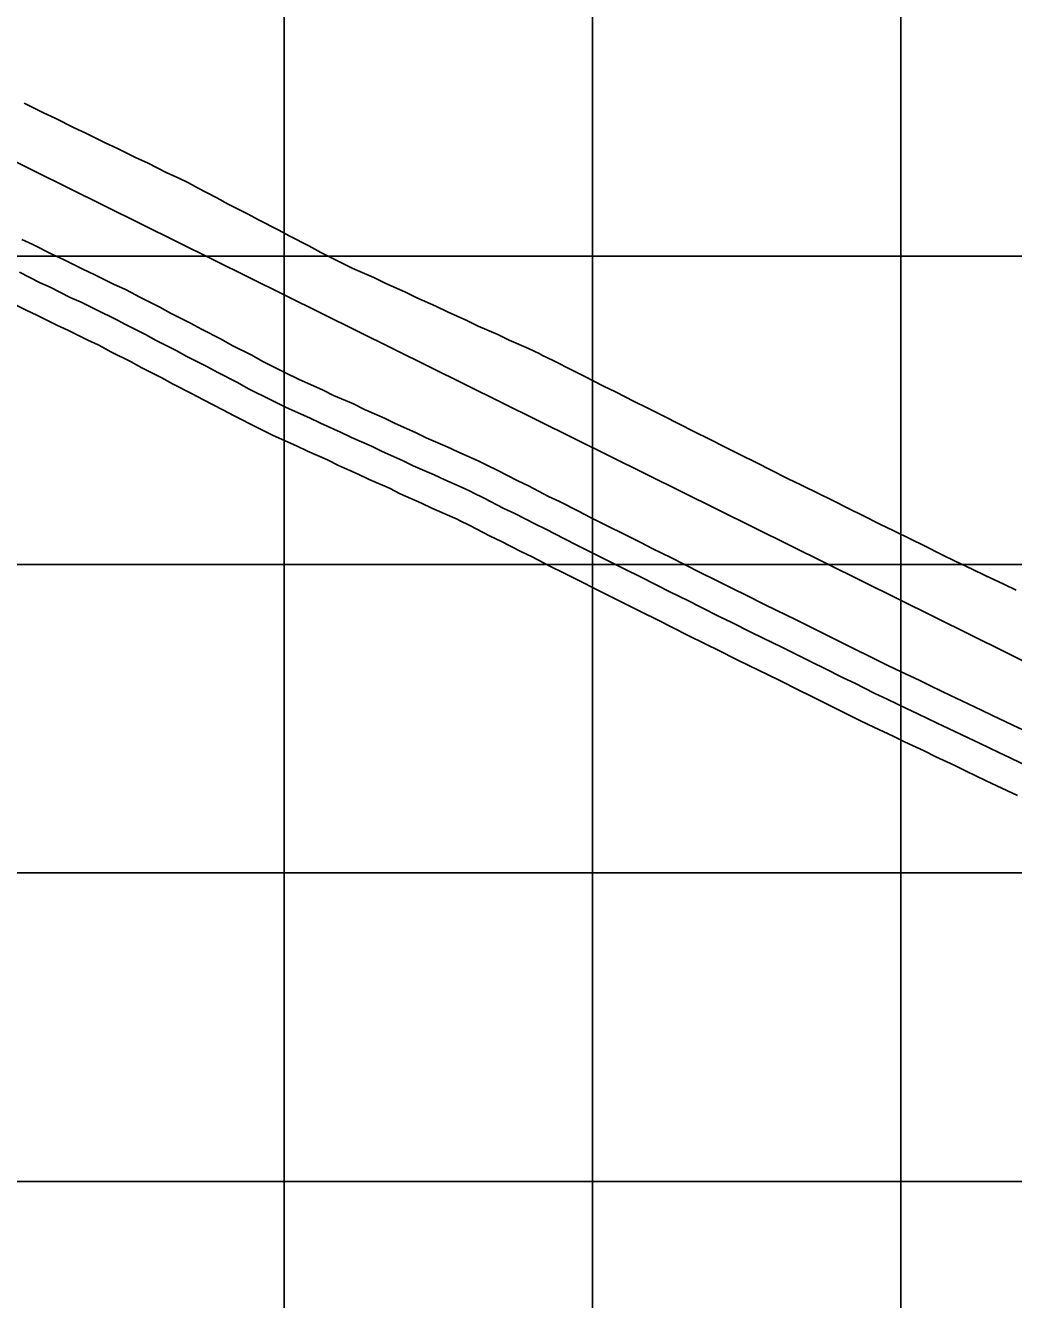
# Model space of a CAD drawing. Extents: x -7164 to 2214450, y -19642 to 253469.
# Drawn here: x 2758 to 2918.3, y -1919.1 to -1712.6 of the extents above; entities that cross this region are included whole.
import ezdxf

# ---------------------------------------------------------------- set-up
doc = ezdxf.new("R2010")
doc.units = 0
for name, color, linetype in [('DESIGN - PROFILE - Proposed', 7, 'Continuous'), ('DESIGN - SHEET - Light Grid', 7, 'Continuous'), ('SURVEY - PROFILE - Ground Line with Text', 7, 'Continuous'), ('SURVEY - PROFILE - Utilities - Cable with Text', 7, 'Continuous'), ('SURVEY - PROFILE - Utilities - Electric with Text', 7, 'Continuous'), ('XTREE', 7, 'Continuous')]:
    doc.layers.add(name, color=color, linetype=linetype)

msp = doc.modelspace()

# ---------------------------------------------------------------- linework, layer by layer
at = {"layer": 'DESIGN - PROFILE - Proposed'}
msp.add_line((2660.96, -1687.48), (3497.5, -2101.57), dxfattribs=at)
msp.add_line((2660.96, -1687.48), (3497.5, -2101.57), dxfattribs=at)
at = {"layer": 'DESIGN - SHEET - Light Grid'}
for p, q in [((2800, -3000), (2800, -1000)), ((2800, -3000), (2800, -1000)), ((2850, -3000), (2850, -1000)), ((2850, -3000), (2850, -1000)), ((2900, -3000), (2900, -1000)), ((2900, -3000), (2900, -1000)), ((0, -1750), (12400, -1750)), ((0, -1750), (12400, -1750)), ((0, -1800), (12400, -1800)), ((0, -1800), (12400, -1800)), ((0, -1850), (12400, -1850)), ((0, -1850), (12400, -1850)), ((0, -1900), (12400, -1900)), ((0, -1900), (12400, -1900))]:
    msp.add_line(p, q, dxfattribs=at)
at = {"layer": 'SURVEY - PROFILE - Ground Line with Text'}
msp.add_lwpolyline([(2757.83, -1725.21), (2760.95, -1726.78), (2762.83, -1727.63), (2765.95, -1729.2), (2767.82, -1730.05), (2770.96, -1731.63), (2772.82, -1732.47), (2775.96, -1734.05), (2777.81, -1734.89), (2780.96, -1736.47), (2782.8, -1737.31), (2784.45, -1738.14), (2785.91, -1738.94), (2789.06, -1740.53), (2790.92, -1741.55), (2794.03, -1743.13), (2795.92, -1744.16), (2799.01, -1745.72), (2800.92, -1746.77), (2803.98, -1748.32), (2805.92, -1749.39), (2808.95, -1750.93), (2810.91, -1751.9), (2811.49, -1752.15), (2814.55, -1753.49), (2816.48, -1754.45), (2819.57, -1755.8), (2821.48, -1756.75), (2824.58, -1758.11), (2826.47, -1759.05), (2829.6, -1760.42), (2831.46, -1761.34), (2834.62, -1762.72), (2836.45, -1763.6), (2839.63, -1764.99), (2841.44, -1765.86), (2841.78, -1766.03), (2843.6, -1766.9), (2846.77, -1768.55), (2848.65, -1769.45), (2851.77, -1771.06), (2853.7, -1771.99), (2856.76, -1773.57), (2858.75, -1774.56), (2861.75, -1776.07), (2863.75, -1777.07), (2866.75, -1778.57), (2868.75, -1779.58), (2871.74, -1781.07), (2873.76, -1782.08), (2876.74, -1783.58), (2878.76, -1784.59), (2881.73, -1786.08), (2883.76, -1787.06), (2886.72, -1788.54), (2888.75, -1789.53), (2891.72, -1791.01), (2893.74, -1791.99), (2896.71, -1793.48), (2898.73, -1794.46), (2901.71, -1795.94), (2903.71, -1796.92), (2906.7, -1798.41), (2908.7, -1799.38), (2911.69, -1800.79), (2913.68, -1801.76), (2916.69, -1803.18), (2918.67, -1804.14)], dxfattribs=at)
msp.add_lwpolyline([(2757.83, -1725.21), (2760.95, -1726.78), (2762.83, -1727.63), (2765.95, -1729.2), (2767.82, -1730.05), (2770.96, -1731.63), (2772.82, -1732.47), (2775.96, -1734.05), (2777.81, -1734.89), (2780.96, -1736.47), (2782.8, -1737.31), (2784.45, -1738.14), (2785.91, -1738.94), (2789.06, -1740.53), (2790.92, -1741.55), (2794.03, -1743.13), (2795.92, -1744.16), (2799.01, -1745.72), (2800.92, -1746.77), (2803.98, -1748.32), (2805.92, -1749.39), (2808.95, -1750.93), (2810.91, -1751.9), (2811.49, -1752.15), (2814.55, -1753.49), (2816.48, -1754.45), (2819.57, -1755.8), (2821.48, -1756.75), (2824.58, -1758.11), (2826.47, -1759.05), (2829.6, -1760.42), (2831.46, -1761.34), (2834.62, -1762.72), (2836.45, -1763.6), (2839.63, -1764.99), (2841.44, -1765.86), (2841.78, -1766.03), (2843.6, -1766.9), (2846.77, -1768.55), (2848.65, -1769.45), (2851.77, -1771.06), (2853.7, -1771.99), (2856.76, -1773.57), (2858.75, -1774.56), (2861.75, -1776.07), (2863.75, -1777.07), (2866.75, -1778.57), (2868.75, -1779.58), (2871.74, -1781.07), (2873.76, -1782.08), (2876.74, -1783.58), (2878.76, -1784.59), (2881.73, -1786.08), (2883.76, -1787.06), (2886.72, -1788.54), (2888.75, -1789.53), (2891.72, -1791.01), (2893.74, -1791.99), (2896.71, -1793.48), (2898.73, -1794.46), (2901.71, -1795.94), (2903.71, -1796.92), (2906.7, -1798.41), (2908.7, -1799.38), (2911.69, -1800.79), (2913.68, -1801.76), (2916.69, -1803.18), (2918.67, -1804.14)], dxfattribs=at)
at = {"layer": 'SURVEY - PROFILE - Utilities - Cable with Text'}
msp.add_lwpolyline([(2754.9, -1757.14), (2758.13, -1758.76), (2759.89, -1759.56), (2763.13, -1761.19), (2764.88, -1761.98), (2768.13, -1763.62), (2769.84, -1764.39), (2770.52, -1764.73), (2771.9, -1765.49), (2775.15, -1767.13), (2776.9, -1768.09), (2780.12, -1769.72), (2781.89, -1770.7), (2785.09, -1772.31), (2786.89, -1773.3), (2790.06, -1774.91), (2791.88, -1775.91), (2795.6, -1777.79), (2798.18, -1779.07), (2801.96, -1780.73), (2803.78, -1781.63), (2806.99, -1783.04), (2808.78, -1783.93), (2812.01, -1785.34), (2813.78, -1786.22), (2817.04, -1787.64), (2818.77, -1788.51), (2822.24, -1790.02), (2823.95, -1790.84), (2827.26, -1792.29), (2828.04, -1792.66), (2828.39, -1792.84), (2830.09, -1793.65), (2833.39, -1795.37), (2835.14, -1796.21), (2838.39, -1797.89), (2840.19, -1798.75), (2843.16, -1800.29), (2845.19, -1801.3), (2848.33, -1802.87), (2850.19, -1803.8), (2853.32, -1805.37), (2855.19, -1806.31), (2858.31, -1807.87), (2860.19, -1808.81), (2863.31, -1810.38), (2865.19, -1811.32), (2868.45, -1812.95), (2870.36, -1813.88), (2873.47, -1815.43), (2875.35, -1816.35), (2878.46, -1817.9), (2880.34, -1818.81), (2883.46, -1820.37), (2885.32, -1821.27), (2888.45, -1822.83), (2890.31, -1823.74), (2893.46, -1825.31), (2895.6, -1826.35), (2898.75, -1827.84), (2900.59, -1828.73), (2903.75, -1830.22), (2905.58, -1831.11), (2908.74, -1832.6), (2910.56, -1833.48), (2913.74, -1834.98), (2915.55, -1835.86), (2918.92, -1837.45)], dxfattribs=at)
msp.add_lwpolyline([(2754.9, -1757.14), (2758.13, -1758.76), (2759.89, -1759.56), (2763.13, -1761.19), (2764.88, -1761.98), (2768.13, -1763.62), (2769.84, -1764.39), (2770.52, -1764.73), (2771.9, -1765.49), (2775.15, -1767.13), (2776.9, -1768.09), (2780.12, -1769.72), (2781.89, -1770.7), (2785.09, -1772.31), (2786.89, -1773.3), (2790.06, -1774.91), (2791.88, -1775.91), (2795.6, -1777.79), (2798.18, -1779.07), (2801.96, -1780.73), (2803.78, -1781.63), (2806.99, -1783.04), (2808.78, -1783.93), (2812.01, -1785.34), (2813.78, -1786.22), (2817.04, -1787.64), (2818.77, -1788.51), (2822.24, -1790.02), (2823.95, -1790.84), (2827.26, -1792.29), (2828.04, -1792.66), (2828.39, -1792.84), (2830.09, -1793.65), (2833.39, -1795.37), (2835.14, -1796.21), (2838.39, -1797.89), (2840.19, -1798.75), (2843.16, -1800.29), (2845.19, -1801.3), (2848.33, -1802.87), (2850.19, -1803.8), (2853.32, -1805.37), (2855.19, -1806.31), (2858.31, -1807.87), (2860.19, -1808.81), (2863.31, -1810.38), (2865.19, -1811.32), (2868.45, -1812.95), (2870.36, -1813.88), (2873.47, -1815.43), (2875.35, -1816.35), (2878.46, -1817.9), (2880.34, -1818.81), (2883.46, -1820.37), (2885.32, -1821.27), (2888.45, -1822.83), (2890.31, -1823.74), (2893.46, -1825.31), (2895.6, -1826.35), (2898.75, -1827.84), (2900.59, -1828.73), (2903.75, -1830.22), (2905.58, -1831.11), (2908.74, -1832.6), (2910.56, -1833.48), (2913.74, -1834.98), (2915.55, -1835.86), (2918.92, -1837.45)], dxfattribs=at)
at = {"layer": 'SURVEY - PROFILE - Utilities - Electric with Text'}
for points in [[(2757.44, -1747.31), (2759.21, -1748.11), (2762.44, -1749.74), (2764.2, -1750.53), (2767.44, -1752.17), (2769.19, -1752.96), (2772.44, -1754.59), (2774.17, -1755.37), (2775.18, -1755.89), (2776.56, -1756.64), (2779.81, -1758.29), (2781.56, -1759.25), (2784.78, -1760.88), (2786.56, -1761.85), (2789.76, -1763.47), (2791.55, -1764.46), (2794.73, -1766.06), (2796.55, -1767.07), (2800.08, -1768.85), (2802.42, -1770.01), (2806.2, -1771.67), (2808.01, -1772.57), (2811.22, -1773.97), (2813.01, -1774.86), (2816.24, -1776.28), (2818, -1777.15), (2821.26, -1778.58), (2823, -1779.44), (2826.41, -1780.93), (2828.12, -1781.75), (2831.43, -1783.19), (2832.5, -1783.71), (2832.86, -1783.89), (2834.55, -1784.7), (2837.85, -1786.42), (2839.6, -1787.25), (2842.85, -1788.94), (2844.65, -1789.8), (2847.7, -1791.37), (2849.66, -1792.36), (2852.8, -1793.93), (2854.67, -1794.86), (2857.8, -1796.43), (2859.67, -1797.37), (2862.79, -1798.93), (2864.67, -1799.87), (2867.79, -1801.43), (2869.67, -1802.38), (2872.88, -1803.98), (2874.78, -1804.91), (2877.89, -1806.46), (2879.77, -1807.38), (2882.88, -1808.93), (2884.76, -1809.84), (2887.88, -1811.4), (2889.74, -1812.3), (2892.87, -1813.86), (2894.73, -1814.77), (2897.88, -1816.34), (2899.92, -1817.33), (2903.07, -1818.82), (2904.9, -1819.71), (2908.06, -1821.2), (2909.89, -1822.08), (2913.06, -1823.58), (2914.88, -1824.46), (2918.05, -1825.96), (2919.87, -1826.84)], [(2757.44, -1747.31), (2759.21, -1748.11), (2762.44, -1749.74), (2764.2, -1750.53), (2767.44, -1752.17), (2769.19, -1752.96), (2772.44, -1754.59), (2774.17, -1755.37), (2775.18, -1755.89), (2776.56, -1756.64), (2779.81, -1758.29), (2781.56, -1759.25), (2784.78, -1760.88), (2786.56, -1761.85), (2789.76, -1763.47), (2791.55, -1764.46), (2794.73, -1766.06), (2796.55, -1767.07), (2800.08, -1768.85), (2802.42, -1770.01), (2806.2, -1771.67), (2808.01, -1772.57), (2811.22, -1773.97), (2813.01, -1774.86), (2816.24, -1776.28), (2818, -1777.15), (2821.26, -1778.58), (2823, -1779.44), (2826.41, -1780.93), (2828.12, -1781.75), (2831.43, -1783.19), (2832.5, -1783.71), (2832.86, -1783.89), (2834.55, -1784.7), (2837.85, -1786.42), (2839.6, -1787.25), (2842.85, -1788.94), (2844.65, -1789.8), (2847.7, -1791.37), (2849.66, -1792.36), (2852.8, -1793.93), (2854.67, -1794.86), (2857.8, -1796.43), (2859.67, -1797.37), (2862.79, -1798.93), (2864.67, -1799.87), (2867.79, -1801.43), (2869.67, -1802.38), (2872.88, -1803.98), (2874.78, -1804.91), (2877.89, -1806.46), (2879.77, -1807.38), (2882.88, -1808.93), (2884.76, -1809.84), (2887.88, -1811.4), (2889.74, -1812.3), (2892.87, -1813.86), (2894.73, -1814.77), (2897.88, -1816.34), (2899.92, -1817.33), (2903.07, -1818.82), (2904.9, -1819.71), (2908.06, -1821.2), (2909.89, -1822.08), (2913.06, -1823.58), (2914.88, -1824.46), (2918.05, -1825.96), (2919.87, -1826.84)], [(2757.05, -1752.62), (2760.29, -1754.25), (2762.05, -1755.05), (2765.29, -1756.68), (2767.04, -1757.47), (2770.29, -1759.11), (2772, -1759.88), (2772.85, -1760.31), (2774.23, -1761.07), (2777.48, -1762.71), (2779.23, -1763.67), (2782.45, -1765.3), (2784.22, -1766.27), (2787.42, -1767.89), (2789.22, -1768.88), (2792.39, -1770.49), (2794.22, -1771.49), (2797.84, -1773.32), (2800.3, -1774.54), (2804.08, -1776.2), (2805.9, -1777.1), (2809.1, -1778.51), (2810.89, -1779.4), (2814.13, -1780.81), (2815.89, -1781.69), (2819.15, -1783.11), (2820.89, -1783.97), (2824.32, -1785.48), (2826.03, -1786.29), (2829.34, -1787.74), (2830.27, -1788.18), (2830.62, -1788.37), (2832.32, -1789.18), (2835.62, -1790.89), (2837.37, -1791.73), (2840.62, -1793.41), (2842.42, -1794.28), (2845.43, -1795.83), (2847.42, -1796.83), (2850.57, -1798.4), (2852.43, -1799.33), (2855.56, -1800.9), (2857.43, -1801.84), (2860.55, -1803.4), (2862.43, -1804.34), (2865.55, -1805.9), (2867.43, -1806.85), (2870.66, -1808.47), (2872.57, -1809.4), (2875.68, -1810.94), (2877.56, -1811.86), (2880.67, -1813.41), (2882.55, -1814.33), (2885.67, -1815.88), (2887.53, -1816.79), (2890.66, -1818.35), (2892.52, -1819.25), (2895.67, -1820.83), (2897.76, -1821.84), (2900.91, -1823.33), (2902.75, -1824.22), (2905.9, -1825.71), (2907.73, -1826.6), (2910.9, -1828.09), (2912.72, -1828.97), (2915.89, -1830.47), (2917.71, -1831.35), (2921.05, -1832.93)], [(2757.05, -1752.62), (2760.29, -1754.25), (2762.05, -1755.05), (2765.29, -1756.68), (2767.04, -1757.47), (2770.29, -1759.11), (2772, -1759.88), (2772.85, -1760.31), (2774.23, -1761.07), (2777.48, -1762.71), (2779.23, -1763.67), (2782.45, -1765.3), (2784.22, -1766.27), (2787.42, -1767.89), (2789.22, -1768.88), (2792.39, -1770.49), (2794.22, -1771.49), (2797.84, -1773.32), (2800.3, -1774.54), (2804.08, -1776.2), (2805.9, -1777.1), (2809.1, -1778.51), (2810.89, -1779.4), (2814.13, -1780.81), (2815.89, -1781.69), (2819.15, -1783.11), (2820.89, -1783.97), (2824.32, -1785.48), (2826.03, -1786.29), (2829.34, -1787.74), (2830.27, -1788.18), (2830.62, -1788.37), (2832.32, -1789.18), (2835.62, -1790.89), (2837.37, -1791.73), (2840.62, -1793.41), (2842.42, -1794.28), (2845.43, -1795.83), (2847.42, -1796.83), (2850.57, -1798.4), (2852.43, -1799.33), (2855.56, -1800.9), (2857.43, -1801.84), (2860.55, -1803.4), (2862.43, -1804.34), (2865.55, -1805.9), (2867.43, -1806.85), (2870.66, -1808.47), (2872.57, -1809.4), (2875.68, -1810.94), (2877.56, -1811.86), (2880.67, -1813.41), (2882.55, -1814.33), (2885.67, -1815.88), (2887.53, -1816.79), (2890.66, -1818.35), (2892.52, -1819.25), (2895.67, -1820.83), (2897.76, -1821.84), (2900.91, -1823.33), (2902.75, -1824.22), (2905.9, -1825.71), (2907.73, -1826.6), (2910.9, -1828.09), (2912.72, -1828.97), (2915.89, -1830.47), (2917.71, -1831.35), (2921.05, -1832.93)]]:
    msp.add_lwpolyline(points, dxfattribs=at)
at = {"layer": 'XTREE'}
msp.add_line((2273.46, -1495.67), (3810, -2256.26), dxfattribs=at)
msp.add_line((2273.46, -1495.67), (3810, -2256.26), dxfattribs=at)

doc.saveas('drawing.dxf')
